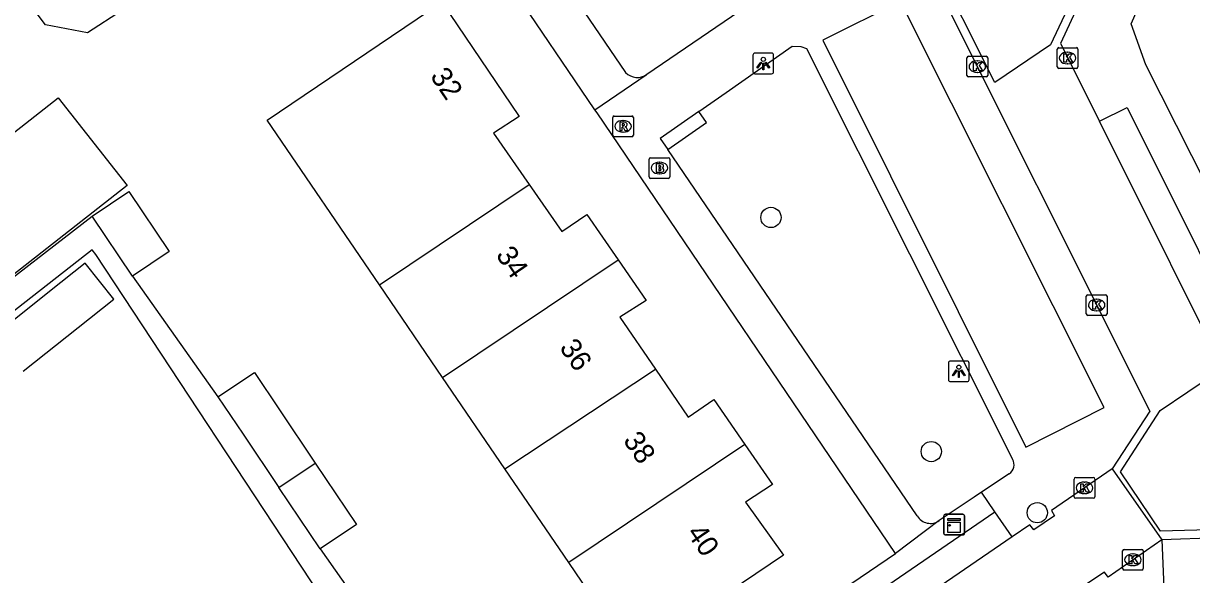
# Model space of a CAD drawing. Extents: x 157466 to 158888, y 383063 to 384677.
# Drawn here: x 158069.4 to 158125.8, y 383432.3 to 383459 of the extents above; entities that cross this region are included whole.
import ezdxf

# ---------------------------------------------------------------- set-up
doc = ezdxf.new("R2010")
doc.units = 0
for name, color, linetype in [('IMGEO_Boom', 7, 'Continuous'), ('IMGEO_Brandkraan', 7, 'Continuous'), ('IMGEO_Kast', 7, 'Continuous'), ('IMGEO_Kolk', 7, 'Continuous'), ('IMGEO_Lichtpunt', 7, 'Continuous'), ('IMGEO_Pand', 7, 'Continuous'), ('IMGEO_Pand_nummerreeks', 7, 'Continuous'), ('IMGEO_Rijbaan_lokaal_open', 7, 'Continuous'), ('IMGEO_Rioolput', 7, 'Continuous'), ('IMGEO_Voetpad_open', 7, 'Continuous')]:
    doc.layers.add(name, color=color, linetype=linetype)

msp = doc.modelspace()

# ---------------------------------------------------------------- linework, layer by layer
at = {"layer": 'IMGEO_Boom'}
for centre in [(158105.527, 383449.574), (158113.272, 383438.255), (158118.392, 383435.301)]:
    msp.add_circle(centre, 0.489, dxfattribs=at)
at = {"layer": 'IMGEO_Brandkraan'}
for p, q in [((158099.638, 383451.535), (158099.638, 383452.387)), ((158099.713, 383452.461), (158100.565, 383452.461)), ((158100.126, 383452.241), (158100.151, 383452.241)), ((158100.639, 383452.387), (158100.639, 383451.535)), ((158100.149, 383451.681), (158100.124, 383451.681)), ((158100.565, 383451.461), (158099.713, 383451.461))]:
    msp.add_line(p, q, dxfattribs=at)
for points in [[(158099.638, 383451.535), (158099.638, 383452.387)], [(158099.713, 383452.461), (158100.565, 383452.461)], [(158100.639, 383452.387), (158100.639, 383451.535)], [(158099.986, 383452.161), (158099.986, 383451.761), (158100.199, 383451.761)], [(158100.217, 383452.161), (158099.986, 383452.161)], [(158100.165, 383452.08), (158100.111, 383452.08), (158100.111, 383452.004)], [(158100.111, 383452.004), (158100.164, 383452.004)], [(158100.173, 383451.928), (158100.111, 383451.928), (158100.111, 383451.847)], [(158100.111, 383451.847), (158100.173, 383451.847)], [(158100.565, 383451.461), (158099.713, 383451.461)]]:
    msp.add_lwpolyline(points, dxfattribs=at)
for centre, radius, start, end in [((158099.715, 383452.385), 0.0765, 91.552, 178.448), ((158099.715, 383452.385), 0.0765, 91.552, 178.448), ((158100.563, 383452.385), 0.0765, 1.552, 88.448), ((158100.563, 383452.385), 0.0765, 1.552, 88.448), ((158100.166, 383452.042), 0.0379, 267.8285, 90.9355), ((158100.174, 383451.887), 0.0404, 269.8759, 90.5077), ((158100.205, 383452.012), 0.251, 268.6676, 293.5347), ((158100.221, 383452.016), 0.145, 59.4692, 91.5367), ((158100.246, 383452.063), 0.0922, 285.5137, 58.1501), ((158100.251, 383451.871), 0.105, 301.3115, 78.989), ((158099.715, 383451.537), 0.0765, 181.552, 268.448), ((158099.715, 383451.537), 0.0765, 181.552, 268.448), ((158100.563, 383451.537), 0.0765, 271.552, 358.448), ((158100.563, 383451.537), 0.0765, 271.552, 358.448)]:
    msp.add_arc(centre, radius, start, end, dxfattribs=at)
for centre, major_axis, ratio, start_param, end_param in [((158100.125, 383451.961), (-0.387, 0.002), 0.722429, 4.712389, 7.853982), ((158100.15, 383451.961), (-0.39, 0.002), 0.717154, 1.570796, 4.712389)]:
    msp.add_ellipse(centre, major_axis=major_axis, ratio=ratio, start_param=start_param, end_param=end_param, dxfattribs=at)
at = {"layer": 'IMGEO_Kast'}
for p, q in [((158113.877, 383434.299), (158113.877, 383435.14)), ((158113.877, 383435.14), (158113.877, 383434.299)), ((158113.952, 383435.224), (158114.793, 383435.224)), ((158114.793, 383435.224), (158113.952, 383435.224)), ((158114.877, 383435.149), (158114.877, 383434.308)), ((158114.877, 383434.308), (158114.877, 383435.149)), ((158114.802, 383434.224), (158113.961, 383434.224)), ((158113.961, 383434.224), (158114.802, 383434.224))]:
    msp.add_line(p, q, dxfattribs=at)
for points in [[(158114.072, 383435.014), (158114.672, 383435.014), (158114.672, 383434.929), (158114.072, 383434.929), (158114.072, 383435.014)], [(158114.072, 383434.839), (158114.672, 383434.839), (158114.672, 383434.35), (158114.072, 383434.35), (158114.072, 383434.839)]]:
    msp.add_lwpolyline(points, dxfattribs=at)
msp.add_circle((158114.156, 383434.688), 0.0377, dxfattribs=at)
for centre, start, end in [((158113.955, 383435.146), 92.4484, 184.2845), ((158113.955, 383435.146), 92.4484, 184.2845), ((158114.799, 383435.146), 2.4484, 94.2845), ((158114.799, 383435.146), 2.4484, 94.2845), ((158113.955, 383434.302), 182.4484, 274.2845), ((158113.955, 383434.302), 182.4484, 274.2845), ((158114.799, 383434.302), 272.4484, 4.2845), ((158114.799, 383434.302), 272.4484, 4.2845)]:
    msp.add_arc(centre, 0.0779, start, end, dxfattribs=at)
at = {"layer": 'IMGEO_Kolk'}
for p, q in [((158114.995, 383456.44), (158114.995, 383457.292)), ((158115.07, 383457.366), (158115.922, 383457.366)), ((158115.996, 383457.292), (158115.996, 383456.44)), ((158119.355, 383456.855), (158119.355, 383457.707)), ((158119.43, 383457.781), (158120.282, 383457.781)), ((158119.843, 383457.561), (158119.868, 383457.561)), ((158120.356, 383457.707), (158120.356, 383456.855)), ((158115.483, 383457.146), (158115.508, 383457.146)), ((158120.282, 383456.781), (158119.43, 383456.781)), ((158119.866, 383457.001), (158119.841, 383457.001)), ((158115.922, 383456.366), (158115.07, 383456.366)), ((158115.506, 383456.586), (158115.481, 383456.586)), ((158120.76, 383444.913), (158120.76, 383445.765)), ((158120.835, 383445.839), (158121.687, 383445.839)), ((158121.248, 383445.619), (158121.273, 383445.619)), ((158121.761, 383445.765), (158121.761, 383444.913)), ((158121.271, 383445.059), (158121.246, 383445.059)), ((158121.687, 383444.839), (158120.835, 383444.839)), ((158120.246, 383437.001), (158121.098, 383437.001)), ((158120.171, 383436.075), (158120.171, 383436.927)), ((158120.659, 383436.781), (158120.684, 383436.781)), ((158121.172, 383436.927), (158121.172, 383436.075)), ((158121.098, 383436.001), (158120.246, 383436.001)), ((158120.682, 383436.221), (158120.657, 383436.221)), ((158122.512, 383432.599), (158122.512, 383433.451)), ((158122.587, 383433.525), (158123.439, 383433.525)), ((158123, 383433.305), (158123.025, 383433.305)), ((158123.513, 383433.451), (158123.513, 383432.599)), ((158123.439, 383432.525), (158122.587, 383432.525)), ((158123.023, 383432.745), (158122.998, 383432.745))]:
    msp.add_line(p, q, dxfattribs=at)
for points in [[(158114.995, 383456.44), (158114.995, 383457.292)], [(158115.07, 383457.366), (158115.922, 383457.366)], [(158115.996, 383457.292), (158115.996, 383456.44)], [(158119.355, 383456.855), (158119.355, 383457.707)], [(158119.43, 383457.781), (158120.282, 383457.781)], [(158119.676, 383457.481), (158119.799, 383457.481), (158119.799, 383457.33), (158119.929, 383457.481), (158120.093, 383457.481), (158119.947, 383457.33), (158120.1, 383457.081), (158119.948, 383457.081), (158119.863, 383457.245), (158119.799, 383457.178), (158119.799, 383457.081), (158119.676, 383457.081), (158119.676, 383457.481)], [(158120.356, 383457.707), (158120.356, 383456.855)], [(158115.316, 383457.066), (158115.439, 383457.066), (158115.439, 383456.915), (158115.569, 383457.066), (158115.733, 383457.066), (158115.587, 383456.915), (158115.74, 383456.666), (158115.588, 383456.666), (158115.503, 383456.83), (158115.439, 383456.763), (158115.439, 383456.666), (158115.316, 383456.666), (158115.316, 383457.066)], [(158120.282, 383456.781), (158119.43, 383456.781)], [(158115.922, 383456.366), (158115.07, 383456.366)], [(158120.76, 383444.913), (158120.76, 383445.765)], [(158120.835, 383445.839), (158121.687, 383445.839)], [(158121.081, 383445.539), (158121.204, 383445.539), (158121.204, 383445.388), (158121.334, 383445.539), (158121.498, 383445.539), (158121.352, 383445.388), (158121.505, 383445.139), (158121.353, 383445.139), (158121.268, 383445.303), (158121.204, 383445.236), (158121.204, 383445.139), (158121.081, 383445.139), (158121.081, 383445.539)], [(158121.761, 383445.765), (158121.761, 383444.913)], [(158121.687, 383444.839), (158120.835, 383444.839)], [(158120.246, 383437.001), (158121.098, 383437.001)], [(158120.171, 383436.075), (158120.171, 383436.927)], [(158120.492, 383436.701), (158120.615, 383436.701), (158120.615, 383436.55), (158120.745, 383436.701), (158120.909, 383436.701), (158120.763, 383436.55), (158120.916, 383436.301), (158120.764, 383436.301), (158120.679, 383436.465), (158120.615, 383436.398), (158120.615, 383436.301), (158120.492, 383436.301), (158120.492, 383436.701)], [(158121.172, 383436.927), (158121.172, 383436.075)], [(158121.098, 383436.001), (158120.246, 383436.001)], [(158122.512, 383432.599), (158122.512, 383433.451)], [(158122.587, 383433.525), (158123.439, 383433.525)], [(158122.833, 383433.225), (158122.956, 383433.225), (158122.956, 383433.074), (158123.086, 383433.225), (158123.25, 383433.225), (158123.104, 383433.074), (158123.257, 383432.825), (158123.105, 383432.825), (158123.02, 383432.989), (158122.956, 383432.922), (158122.956, 383432.825), (158122.833, 383432.825), (158122.833, 383433.225)], [(158123.513, 383433.451), (158123.513, 383432.599)], [(158123.439, 383432.525), (158122.587, 383432.525)]]:
    msp.add_lwpolyline(points, dxfattribs=at)
for centre, start, end in [((158115.072, 383457.29), 91.552, 178.448), ((158115.072, 383457.29), 91.552, 178.448), ((158115.92, 383457.29), 1.552, 88.448), ((158115.92, 383457.29), 1.552, 88.448), ((158119.432, 383457.705), 91.552, 178.448), ((158119.432, 383457.705), 91.552, 178.448), ((158120.28, 383457.705), 1.552, 88.448), ((158120.28, 383457.705), 1.552, 88.448), ((158119.432, 383456.857), 181.552, 268.448), ((158119.432, 383456.857), 181.552, 268.448), ((158120.28, 383456.857), 271.552, 358.448), ((158120.28, 383456.857), 271.552, 358.448), ((158115.072, 383456.442), 181.552, 268.448), ((158115.072, 383456.442), 181.552, 268.448), ((158115.92, 383456.442), 271.552, 358.448), ((158115.92, 383456.442), 271.552, 358.448), ((158120.837, 383445.763), 91.552, 178.448), ((158120.837, 383445.763), 91.552, 178.448), ((158121.685, 383445.763), 1.552, 88.448), ((158121.685, 383445.763), 1.552, 88.448), ((158120.837, 383444.915), 181.552, 268.448), ((158120.837, 383444.915), 181.552, 268.448), ((158121.685, 383444.915), 271.552, 358.448), ((158121.685, 383444.915), 271.552, 358.448), ((158120.248, 383436.925), 91.552, 178.448), ((158120.248, 383436.925), 91.552, 178.448), ((158121.096, 383436.925), 1.552, 88.448), ((158121.096, 383436.925), 1.552, 88.448), ((158120.248, 383436.077), 181.552, 268.448), ((158120.248, 383436.077), 181.552, 268.448), ((158121.096, 383436.077), 271.552, 358.448), ((158121.096, 383436.077), 271.552, 358.448), ((158122.589, 383433.449), 91.552, 178.448), ((158122.589, 383433.449), 91.552, 178.448), ((158123.437, 383433.449), 1.552, 88.448), ((158123.437, 383433.449), 1.552, 88.448), ((158122.589, 383432.601), 181.552, 268.448), ((158122.589, 383432.601), 181.552, 268.448), ((158123.437, 383432.601), 271.552, 358.448), ((158123.437, 383432.601), 271.552, 358.448)]:
    msp.add_arc(centre, 0.0765, start, end, dxfattribs=at)
for centre, major_axis, ratio, start_param, end_param in [((158119.842, 383457.281), (-0.387, 0.002), 0.722429, 4.712389, 7.853982), ((158119.867, 383457.281), (-0.39, 0.002), 0.717154, 1.570796, 4.712389), ((158115.482, 383456.866), (-0.387, 0.002), 0.722429, 4.712389, 7.853982), ((158115.507, 383456.866), (-0.39, 0.002), 0.717154, 1.570796, 4.712389), ((158121.247, 383445.339), (-0.387, 0.002), 0.722429, 4.712389, 7.853982), ((158121.272, 383445.339), (-0.39, 0.002), 0.717154, 1.570796, 4.712389), ((158120.658, 383436.501), (-0.387, 0.002), 0.722429, 4.712389, 7.853982), ((158120.683, 383436.501), (-0.39, 0.002), 0.717154, 1.570796, 4.712389), ((158122.999, 383433.025), (-0.387, 0.002), 0.722429, 4.712389, 7.853982), ((158123.024, 383433.025), (-0.39, 0.002), 0.717154, 1.570796, 4.712389)]:
    msp.add_ellipse(centre, major_axis=major_axis, ratio=ratio, start_param=start_param, end_param=end_param, dxfattribs=at)
at = {"layer": 'IMGEO_Lichtpunt'}
for p, q in [((158104.656, 383457.422), (158104.656, 383456.615)), ((158104.656, 383457.422), (158104.656, 383456.615)), ((158105.558, 383457.517), (158104.75, 383457.517)), ((158105.558, 383457.517), (158104.75, 383457.517)), ((158105.652, 383456.615), (158105.652, 383457.422)), ((158105.652, 383456.615), (158105.652, 383457.422)), ((158104.75, 383456.521), (158105.558, 383456.521)), ((158104.75, 383456.521), (158105.558, 383456.521)), ((158115.004, 383442.632), (158114.196, 383442.632)), ((158115.004, 383442.632), (158114.196, 383442.632)), ((158114.102, 383442.537), (158114.102, 383441.73)), ((158114.102, 383442.537), (158114.102, 383441.73)), ((158115.098, 383441.73), (158115.098, 383442.537)), ((158115.098, 383441.73), (158115.098, 383442.537)), ((158114.196, 383441.636), (158115.004, 383441.636)), ((158114.196, 383441.636), (158115.004, 383441.636))]:
    msp.add_line(p, q, dxfattribs=at)
for points in [[(158105.03, 383457.086), (158105.069, 383457.058), (158104.881, 383456.796), (158104.843, 383456.823), (158105.03, 383457.086)], [(158105.132, 383457.038), (158105.179, 383457.038), (158105.179, 383456.716), (158105.132, 383456.716), (158105.132, 383457.038)], [(158105.242, 383457.058), (158105.28, 383457.085), (158105.467, 383456.823), (158105.428, 383456.795), (158105.242, 383457.058)], [(158114.476, 383442.201), (158114.515, 383442.173), (158114.327, 383441.911), (158114.289, 383441.938), (158114.476, 383442.201)], [(158114.578, 383442.153), (158114.625, 383442.153), (158114.625, 383441.831), (158114.578, 383441.831), (158114.578, 383442.153)], [(158114.688, 383442.173), (158114.726, 383442.2), (158114.913, 383441.938), (158114.874, 383441.91), (158114.688, 383442.173)]]:
    msp.add_lwpolyline(points, dxfattribs=at)
for centre in [(158105.155, 383457.22), (158114.601, 383442.335)]:
    msp.add_circle(centre, 0.0994, dxfattribs=at)
for centre, start, end in [((158104.75, 383457.422), 90, 180), ((158104.75, 383457.422), 90, 180), ((158105.558, 383457.422), 0, 90), ((158105.558, 383457.422), 0, 90), ((158104.75, 383456.615), 180, 270), ((158104.75, 383456.615), 180, 270), ((158105.558, 383456.615), 270, 0), ((158105.558, 383456.615), 270, 360), ((158114.196, 383442.537), 90, 180), ((158114.196, 383442.537), 90, 180), ((158115.004, 383442.537), 0, 90), ((158115.004, 383442.537), 0, 90), ((158114.196, 383441.73), 180, 270), ((158114.196, 383441.73), 180, 270), ((158115.004, 383441.73), 270, 0), ((158115.004, 383441.73), 270, 360)]:
    msp.add_arc(centre, 0.0946, start, end, dxfattribs=at)
at = {"layer": 'IMGEO_Pand'}
for points in [[(158074.2, 383459.595), (158072.512, 383458.499), (158070.473, 383458.883), (158069.372, 383460.366), (158069.727, 383462.727), (158071.297, 383463.546), (158073.37, 383463.155), (158074.506, 383461.626), (158074.2, 383459.595)], [(158086.61, 383446.316), (158081.188, 383454.275), (158089.627, 383459.984), (158093.368, 383454.454), (158092.126, 383453.641), (158093.84, 383451.169)], [(158063.14, 383442.265), (158059.813, 383446.508), (158071.094, 383455.355), (158074.421, 383451.112), (158063.14, 383442.265)], [(158086.61, 383446.316), (158093.84, 383451.169)], [(158093.84, 383451.169), (158095.418, 383448.894), (158096.63, 383449.711), (158098.139, 383447.52)], [(158072.735, 383449.635), (158074.505, 383450.823), (158076.45, 383447.924), (158074.68, 383446.736)], [(158074.68, 383446.736), (158072.735, 383449.635)], [(158069.407, 383442.147), (158072.061, 383444.255), (158073.783, 383445.623), (158072.4, 383447.364), (158070.678, 383445.996), (158068.149, 383443.987)], [(158089.664, 383441.832), (158098.139, 383447.52)], [(158098.139, 383447.52), (158099.489, 383445.559), (158098.22, 383444.756), (158099.947, 383442.233)], [(158089.664, 383441.832), (158086.61, 383446.316)], [(158078.81, 383440.9), (158080.573, 383442.083), (158081.784, 383440.278), (158083.512, 383437.703)], [(158092.668, 383437.423), (158099.947, 383442.233)], [(158099.947, 383442.233), (158101.531, 383439.919), (158102.772, 383440.767), (158104.262, 383438.602)], [(158092.668, 383437.423), (158089.664, 383441.832)], [(158078.81, 383440.9), (158080.021, 383439.095), (158081.749, 383436.52)], [(158104.262, 383438.602), (158105.598, 383436.66), (158104.3, 383435.811), (158106.132, 383433.252), (158098.855, 383428.341), (158095.754, 383432.893)], [(158104.262, 383438.602), (158095.754, 383432.893)], [(158081.749, 383436.52), (158083.512, 383437.703)], [(158083.512, 383437.703), (158085.505, 383434.732), (158083.742, 383433.55)], [(158095.754, 383432.893), (158092.668, 383437.423)], [(158083.742, 383433.55), (158081.749, 383436.52)]]:
    msp.add_lwpolyline(points, dxfattribs=at)
at = {"layer": 'IMGEO_Rijbaan_lokaal_open'}
for points in [[(158121.867, 383463.945), (158119.026, 383457.915), (158116.348, 383456.092), (158113.229, 383462.305)], [(158121.867, 383463.945), (158122.112, 383463.587), (158119.508, 383457.981), (158121.392, 383454.232)], [(158113.229, 383462.305), (158112.891, 383462.073), (158123.828, 383440.202), (158122.002, 383437.42)], [(158128.266, 383440.429), (158121.392, 383454.232)], [(158126.997, 383442.045), (158128.774, 383438.458), (158130.142, 383436.434), (158127.258, 383434.495), (158124.342, 383434.407), (158122.408, 383437.283), (158124.323, 383440.242), (158126.997, 383442.045)], [(158122.002, 383437.42), (158119.077, 383435.403), (158119.229, 383435.156), (158118.218, 383434.474), (158118.037, 383434.718), (158117.176, 383434.135)], [(158122.002, 383437.42), (158124.405, 383433.994)], [(158117.176, 383434.135), (158103.974, 383425.07)], [(158124.405, 383433.994), (158121.817, 383432.191), (158121.639, 383432.43), (158120.637, 383431.758), (158120.789, 383431.512), (158119.949, 383430.912)], [(158127.129, 383434.088), (158124.405, 383433.994)]]:
    msp.add_lwpolyline(points, dxfattribs=at)
at = {"layer": 'IMGEO_Rioolput'}
for p, q in [((158097.956, 383454.478), (158098.808, 383454.478)), ((158097.881, 383453.552), (158097.881, 383454.404)), ((158098.369, 383454.258), (158098.394, 383454.258)), ((158098.882, 383454.404), (158098.882, 383453.552)), ((158098.808, 383453.478), (158097.956, 383453.478)), ((158098.392, 383453.698), (158098.367, 383453.698))]:
    msp.add_line(p, q, dxfattribs=at)
for points in [[(158097.956, 383454.478), (158098.808, 383454.478)], [(158097.881, 383453.552), (158097.881, 383454.404)], [(158098.47, 383454.176), (158098.218, 383454.178), (158098.218, 383453.778)], [(158098.218, 383453.778), (158098.342, 383453.778), (158098.342, 383453.94), (158098.353, 383453.94)], [(158098.396, 383454.097), (158098.342, 383454.097), (158098.342, 383454.016)], [(158098.342, 383454.016), (158098.394, 383454.016)], [(158098.4, 383453.911), (158098.471, 383453.778), (158098.611, 383453.778), (158098.546, 383453.904)], [(158098.882, 383454.404), (158098.882, 383453.552)], [(158098.808, 383453.478), (158097.956, 383453.478)]]:
    msp.add_lwpolyline(points, dxfattribs=at)
for centre, radius, start, end in [((158097.958, 383454.402), 0.0765, 91.552, 178.448), ((158097.958, 383454.402), 0.0765, 91.552, 178.448), ((158098.806, 383454.402), 0.0765, 1.552, 88.448), ((158098.806, 383454.402), 0.0765, 1.552, 88.448), ((158098.352, 383453.887), 0.0533, 26.0293, 88.6989), ((158098.378, 383454.205), 0.19, 274.7715, 282.9687), ((158098.402, 383454.001), 0.0964, 77.0061, 93.1865), ((158098.416, 383454.058), 0.0378, 276.6634, 79.6772), ((158098.469, 383454.066), 0.109, 350.3612, 89.416), ((158098.467, 383454.066), 0.112, 277.5842, 350.9817), ((158098.451, 383453.851), 0.108, 29.5134, 73.7905), ((158097.958, 383453.554), 0.0765, 181.552, 268.448), ((158097.958, 383453.554), 0.0765, 181.552, 268.448), ((158098.806, 383453.554), 0.0765, 271.552, 358.448), ((158098.806, 383453.554), 0.0765, 271.552, 358.448)]:
    msp.add_arc(centre, radius, start, end, dxfattribs=at)
for centre, major_axis, ratio, start_param, end_param in [((158098.368, 383453.978), (-0.387, 0.002), 0.722429, 4.712389, 7.853982), ((158098.393, 383453.978), (-0.39, 0.002), 0.717154, 1.570796, 4.712389)]:
    msp.add_ellipse(centre, major_axis=major_axis, ratio=ratio, start_param=start_param, end_param=end_param, dxfattribs=at)
at = {"layer": 'IMGEO_Voetpad_open'}
for points in [[(158084.679, 383477.09), (158095.259, 383461.356), (158098.5, 383456.587)], [(158097.016, 383454.784), (158092.908, 383460.848), (158082.526, 383475.901)], [(158133.23, 383437.953), (158123.627, 383456.958), (158122.93, 383458.939), (158124.256, 383461.978), (158139.941, 383472.663)], [(158099.535, 383456.505), (158112.557, 383465.403)], [(158117.839, 383438.476), (158121.619, 383440.386), (158111.785, 383460.013), (158108.027, 383458.136), (158117.839, 383438.476)], [(158102.046, 383454.697), (158103.361, 383455.62), (158106.542, 383457.853), (158106.972, 383457.834), (158107.249, 383457.745), (158117.2, 383437.885)], [(158097.016, 383454.784), (158099.489, 383456.467), (158099.535, 383456.505)], [(158111.546, 383433.335), (158097.122, 383454.627), (158097.016, 383454.784)], [(158102.046, 383454.697), (158100.181, 383453.388), (158100.541, 383452.859)], [(158100.541, 383452.859), (158102.406, 383454.168), (158102.046, 383454.697)], [(158121.392, 383454.232), (158122.732, 383454.885), (158129.609, 383441.098), (158128.266, 383440.429)], [(158112.593, 383435.145), (158100.541, 383452.859)], [(158043.332, 383445.035), (158045.537, 383446.552), (158046.101, 383446.94), (158052.382, 383437.812), (158054.284, 383435.355), (158072.735, 383449.635)], [(158084.203, 383430.635), (158072.918, 383447.776), (158072.739, 383448.001), (158055.223, 383434.304), (158055.476, 383433.927)], [(158074.68, 383446.736), (158078.81, 383440.9)], [(158117.029, 383437.184), (158115.699, 383436.292)], [(158115.699, 383436.292), (158115.34, 383436.051), (158113.651, 383434.918)], [(158116.347, 383435.345), (158115.699, 383436.292)], [(158103.974, 383425.07), (158103.134, 383426.28), (158116.347, 383435.345)], [(158117.176, 383434.135), (158116.347, 383435.345)], [(158113.651, 383434.918), (158111.546, 383433.335)], [(158124.405, 383433.994), (158124.53, 383430.909)], [(158083.742, 383433.55), (158086.118, 383430.186)], [(158092.695, 383420.508), (158095.896, 383422.699), (158100.546, 383425.859), (158111.546, 383433.335)]]:
    msp.add_lwpolyline(points, dxfattribs=at)
for centre, radius, start, end in [((158099.062, 383457.104), 0.763, 222.6265, 308.3136), ((158116.754, 383437.622), 0.517, 302.0584, 30.5239), ((158113.226, 383435.517), 0.734, 210.4343, 305.3466)]:
    msp.add_arc(centre, radius, start, end, dxfattribs=at)

# ---------------------------------------------------------------- texts
at = {"layer": 'IMGEO_Pand_nummerreeks'}
for s, rotation, p in [('32', 304.0793, (158089.033, 383456.401)), ('34', 304.4515, (158092.204, 383447.756)), ('36', 304.4515, (158095.277, 383443.277)), ('38', 304.4515, (158098.352, 383438.794)), ('40', 304.4515, (158101.425, 383434.315))]:
    msp.add_text(s, height=1, rotation=rotation, dxfattribs=at).set_placement(p)

doc.saveas('drawing.dxf')
